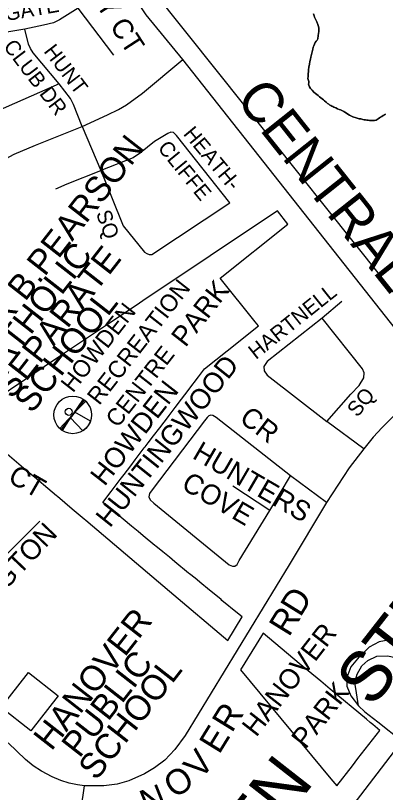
# Model space of a CAD drawing. Extents: x 586326 to 623965, y 4819854 to 4857850.
# Drawn here: x 602379 to 602747, y 4841326 to 4842100 of the extents above; entities that cross this region are included whole.
import ezdxf

# ---------------------------------------------------------------- set-up
doc = ezdxf.new("R2010")
doc.units = 0
for name, color, linetype in [('Major Rds and Hwys', 7, 'Continuous'), ('Major Rds Lbls', 7, 'Continuous'), ('Minor Rd Lbls', 7, 'Continuous'), ('Minor Rds', 7, 'Continuous'), ('Park Lbls', 7, 'Continuous'), ('Park Outlines', 7, 'Continuous'), ('Private Rd Lbls', 7, 'Continuous'), ('Private Rds', 7, 'Continuous'), ('Proposed Secondary Rds', 7, 'Continuous'), ('Rec Lbls', 7, 'Continuous'), ('Rec Syms', 7, 'Continuous'), ('School Syms_Lbls', 7, 'Continuous')]:
    doc.layers.add(name, color=color, linetype=linetype)

msp = doc.modelspace()

# ---------------------------------------------------------------- linework, layer by layer
at = {"layer": 'Major Rds and Hwys'}
for points in [[(602545.35, 4842055.81), (602508.82, 4842100.38), (602489.22, 4842129.92), (602477.32, 4842152.86), (602468.23, 4842172.9), (602458.86, 4842204.48)], [(602798.32, 4841744.13), (602767.52, 4841774.92), (602545.35, 4842055.81)], [(602710.93, 4841307.33), (602764.27, 4841376.84)]]:
    msp.add_lwpolyline(points, dxfattribs=at)
at = {"layer": 'Minor Rds'}
for points in [[(602441.28, 4842107), (602422.57, 4842095.22), (602416.74, 4842092.45), (602406.61, 4842089.83), (602387.98, 4842085.93)], [(602476.68, 4842060.2), (602441.28, 4842107)], [(602387.98, 4842085.93), (602347.69, 4842079.42), (602341.04, 4842079.27), (602333.25, 4842080.12), (602323.74, 4842082.56), (602310.5, 4842087.55)], [(602422.09, 4842031.5), (602396.26, 4842062.51), (602393.6, 4842066.73), (602391.78, 4842071.05), (602387.98, 4842085.93)], [(602422.09, 4842031.5), (602357.84, 4842003.38)], [(602445.2, 4841988.91), (602436.69, 4842010.92), (602433.57, 4842017.09), (602422.09, 4842031.5)], [(602798.32, 4841744.13), (602744.04, 4841689.16), (602735.27, 4841679.54), (602725.95, 4841667.97)], [(602652.74, 4841641.17), (602578.78, 4841699.26), (602575.27, 4841701.27), (602573.38, 4841701.41), (602571.55, 4841700.7), (602569.75, 4841699.24), (602567.11, 4841695.69), (602515.06, 4841627.01), (602512.33, 4841623.35), (602511.7, 4841620.24), (602512.88, 4841617.14), (602516.48, 4841613.68), (602591.84, 4841552.36), (602594.98, 4841550.94), (602597.21, 4841550.99), (602599.68, 4841552.67), (602601.72, 4841556.6), (602632.34, 4841606.67)], [(602725.95, 4841667.97), (602711.34, 4841649.05), (602688.65, 4841614.47)], [(602632.34, 4841606.67), (602652.74, 4841641.17)], [(602688.65, 4841614.47), (602652.74, 4841641.17)], [(602632.34, 4841606.67), (602595.34, 4841630.91)], [(602688.65, 4841614.47), (602651.58, 4841552.23)], [(602402.95, 4841595.84), (602354.38, 4841547.83)], [(602651.58, 4841552.23), (602547.86, 4841382.48), (602537.61, 4841368.29), (602527.44, 4841357.65), (602517.11, 4841350.09), (602507.26, 4841344.1), (602491.65, 4841337.17), (602480.12, 4841334.03), (602466.86, 4841332.24), (602457.08, 4841332.06), (602447.54, 4841332.37)], [(602447.54, 4841332.37), (602440.36, 4841333.37), (602432.25, 4841335.01), (602423.94, 4841337.6), (602415.4, 4841341.25), (602404.61, 4841346.89), (602396.36, 4841352.22), (602388.61, 4841358.6), (602371.36, 4841375.02)], [(602441.02, 4841288.84), (602447.54, 4841332.37)]]:
    msp.add_lwpolyline(points, dxfattribs=at)
at = {"layer": 'Park Outlines'}
for points in [[(602515.2, 4842124.93), (602579.8, 4842043.87), (602769.95, 4841805.27)], [(602747.5, 4842001.31), (602746.5, 4842000.71), (602745.15, 4842000.01), (602743.7, 4841999.16), (602742.4, 4841998.26), (602741.5, 4841997.56), (602740.25, 4841996.56), (602739.3, 4841995.86), (602738.15, 4841995.46), (602736.65, 4841995.16), (602735.05, 4841995.06), (602733.4, 4841995.16), (602731.65, 4841995.16), (602730.1, 4841995.21), (602728.75, 4841995.36), (602727.55, 4841995.56), (602726.1, 4841995.76), (602724.9, 4841996.01), (602723.95, 4841996.36), (602722.85, 4841996.66), (602721.35, 4841996.76), (602720.35, 4841996.86), (602719.3, 4841997.26), (602718.3, 4841997.61), (602717.15, 4841997.96), (602716, 4841998.31), (602714.85, 4841998.66), (602713.65, 4841999.26), (602711.75, 4842000.41), (602710.05, 4842001.41), (602708.55, 4842002.36), (602707.1, 4842003.21), (602705.85, 4842003.96), (602704.15, 4842004.86), (602702.5, 4842005.61), (602701.3, 4842006.06), (602699.75, 4842006.66), (602697.85, 4842007.51), (602696.15, 4842008.26), (602694.95, 4842008.81), (602694, 4842009.26), (602692.95, 4842009.86), (602692, 4842010.46), (602691.05, 4842011.16), (602689.8, 4842012.06), (602688.25, 4842013.26), (602686.75, 4842014.46), (602685.55, 4842015.46), (602684.35, 4842016.56), (602683.05, 4842017.66), (602681.85, 4842018.76), (602680.55, 4842019.76), (602679.05, 4842020.86), (602677.7, 4842021.96), (602676.05, 4842023.26), (602674.3, 4842025.11), (602672.85, 4842026.96), (602671.75, 4842028.71), (602671.1, 4842030.11), (602670.85, 4842031.16), (602670.95, 4842032.46), (602670.95, 4842034.01), (602670.4, 4842035.91), (602670.25, 4842036.96), (602670.35, 4842038.76), (602670.45, 4842040.51), (602670.5, 4842041.81), (602670.6, 4842043.46), (602670.85, 4842045.46), (602671.25, 4842048.01), (602671.75, 4842051.26), (602672.1, 4842053.76), (602672.6, 4842055.96), (602673.15, 4842058.26), (602673.8, 4842060.76), (602674.4, 4842063.46), (602675, 4842065.96), (602675.55, 4842067.96), (602676.1, 4842069.51), (602676.6, 4842070.91), (602677.5, 4842072.56), (602678.55, 4842074.06), (602679.35, 4842075.16), (602679.95, 4842076.36), (602680.55, 4842079.86), (602681, 4842083.56), (602681.05, 4842085.81), (602681.05, 4842087.06), (602680.85, 4842088.61), (602680.2, 4842090.51), (602679, 4842093.26), (602678.1, 4842095.16), (602677.25, 4842096.66), (602676.85, 4842097.91), (602676.5, 4842099.36), (602675.75, 4842101.16)], [(602675.75, 4842101.16), (602676.5, 4842099.36), (602676.85, 4842097.91), (602677.25, 4842096.66), (602678.1, 4842095.16), (602679, 4842093.26), (602680.2, 4842090.51), (602680.85, 4842088.61), (602681.05, 4842087.06), (602681.05, 4842085.81), (602681, 4842083.56), (602680.55, 4842079.86), (602679.95, 4842076.36), (602679.35, 4842075.16), (602678.55, 4842074.06), (602677.5, 4842072.56), (602676.6, 4842070.91), (602676.1, 4842069.51), (602675.55, 4842067.96), (602675, 4842065.96), (602674.4, 4842063.46), (602673.8, 4842060.76), (602673.15, 4842058.26), (602672.6, 4842055.96), (602672.1, 4842053.76), (602671.75, 4842051.26), (602671.25, 4842048.01), (602670.85, 4842045.46), (602670.6, 4842043.46), (602670.5, 4842041.81), (602670.45, 4842040.51), (602670.35, 4842038.76), (602670.25, 4842036.96), (602670.4, 4842035.91), (602670.95, 4842034.01), (602670.95, 4842032.46), (602670.85, 4842031.16), (602671.1, 4842030.11), (602671.75, 4842028.71), (602672.85, 4842026.96), (602674.3, 4842025.11), (602676.05, 4842023.26), (602677.7, 4842021.96), (602679.05, 4842020.86), (602680.55, 4842019.76), (602681.85, 4842018.76), (602683.05, 4842017.66), (602684.35, 4842016.56), (602685.55, 4842015.46), (602686.75, 4842014.46), (602688.25, 4842013.26), (602689.8, 4842012.06), (602691.05, 4842011.16), (602692, 4842010.46), (602692.95, 4842009.86), (602694, 4842009.26), (602694.95, 4842008.81), (602696.15, 4842008.26), (602697.85, 4842007.51), (602699.75, 4842006.66), (602701.3, 4842006.06), (602702.5, 4842005.61), (602704.15, 4842004.86), (602705.85, 4842003.96), (602707.1, 4842003.21), (602708.55, 4842002.36), (602710.05, 4842001.41), (602711.75, 4842000.41), (602713.65, 4841999.26), (602714.85, 4841998.66), (602716, 4841998.31), (602717.15, 4841997.96), (602718.3, 4841997.61), (602719.3, 4841997.26), (602720.35, 4841996.86), (602721.35, 4841996.76), (602722.85, 4841996.66), (602723.95, 4841996.36), (602724.9, 4841996.01), (602726.1, 4841995.76), (602727.55, 4841995.56), (602728.75, 4841995.36), (602730.1, 4841995.21), (602731.65, 4841995.16), (602733.4, 4841995.16), (602735.05, 4841995.06), (602736.65, 4841995.16), (602738.15, 4841995.46), (602739.3, 4841995.86), (602740.25, 4841996.56), (602741.5, 4841997.56), (602742.4, 4841998.26), (602743.7, 4841999.16), (602745.15, 4842000.01), (602746.5, 4842000.71), (602747.5, 4842001.31)], [(602370.42, 4841663.03), (602389.18, 4841647.17), (602399.59, 4841638.36), (602406.57, 4841632.46), (602419.62, 4841621.42), (602420.55, 4841620.64), (602435.12, 4841608.32), (602447.04, 4841598.24), (602448.83, 4841596.72), (602532.17, 4841526.24), (602590.33, 4841477.05), (602604.65, 4841500.44), (602599.96, 4841504.29), (602584.46, 4841517.01), (602583.56, 4841517.75), (602570, 4841528.88), (602564.33, 4841533.53), (602557.72, 4841538.95), (602552.24, 4841543.45), (602551.3, 4841544.22), (602537.53, 4841555.52), (602532.13, 4841559.95), (602525.44, 4841565.45), (602518.68, 4841570.99), (602517.72, 4841571.78), (602506.11, 4841581.31), (602501.01, 4841585.49), (602494.44, 4841590.88), (602486.1, 4841597.72), (602472.68, 4841608.73), (602469.8, 4841611.1), (602465.68, 4841614.48), (602473.96, 4841625.35), (602483.11, 4841637.37), (602487.02, 4841642.5), (602493.51, 4841651.01), (602497.99, 4841656.9), (602507.11, 4841668.87), (602507.8, 4841669.77), (602511.06, 4841674.05), (602516.34, 4841680.99), (602522.43, 4841688.98), (602531.06, 4841700.3), (602531.79, 4841701.26), (602537.72, 4841709.04), (602544.08, 4841717.39), (602550.66, 4841726.04), (602551.41, 4841727.01), (602561.03, 4841739.64), (602567.17, 4841747.7), (602589.53, 4841765.51), (602620.81, 4841790.43), (602617.69, 4841794.34), (602582.82, 4841838.1), (602650.31, 4841891.84), (602639.86, 4841904.95), (602505.6, 4841815.27), (602498.96, 4841810.84), (602471.54, 4841792.54), (602423.44, 4841760.44), (602356.07, 4841715.48)]]:
    msp.add_lwpolyline(points, dxfattribs=at)
msp.add_lwpolyline([(602625.41, 4841484.16), (602603.14, 4841447.78), (602692.99, 4841339.3), (602698.97, 4841332.09), (602714.63, 4841352.31), (602720.06, 4841359.32), (602741.84, 4841387.45), (602734.81, 4841393.29), (602732.3, 4841395.38), (602728.43, 4841398.59), (602692.32, 4841428.58), (602687.63, 4841432.48), (602682.94, 4841436.37), (602661.55, 4841454.14)], close=True, dxfattribs=at)
at = {"layer": 'Private Rds'}
for points in [[(602445.2, 4841988.91), (602463.94, 4841945.21)], [(602474.38, 4841918.94), (602485.91, 4841890.03), (602507.44, 4841863.7), (602509.54, 4841862.41), (602512.11, 4841861.59), (602514.52, 4841861.62), (602592.28, 4841913.16), (602539.27, 4841980.2), (602536.27, 4841982.91), (602533.48, 4841983.3), (602530.5, 4841982.2), (602517.43, 4841974.04), (602503.16, 4841962.79), (602495.88, 4841957.89), (602463.94, 4841945.21)], [(602419.04, 4841926.96), (602430.34, 4841931.93), (602463.94, 4841945.21)], [(602463.94, 4841945.21), (602474.38, 4841918.94)], [(602703.86, 4841814.81), (602684.3, 4841798.19)], [(602684.3, 4841798.19), (602629.66, 4841754.98), (602626.24, 4841750.04), (602626.53, 4841745.68), (602629.53, 4841741.17), (602689.12, 4841695.26)], [(602689.12, 4841695.26), (602712.97, 4841722.24), (602721.11, 4841731.14), (602726.06, 4841738.74), (602726.26, 4841743.79), (602724.74, 4841747.66), (602684.3, 4841798.19)], [(602725.95, 4841667.97), (602689.12, 4841695.26)], [(602924.85, 4841584.93), (602835.81, 4841502.6), (602825.16, 4841495.46), (602810.97, 4841490.28), (602796.88, 4841486.06), (602783.99, 4841483.37), (602771.29, 4841480.92), (602759.05, 4841479.06), (602741.13, 4841475.61), (602731.27, 4841470.3), (602721.34, 4841460.85), (602712.91, 4841450.86), (602708.89, 4841440.04), (602709.11, 4841431.38), (602713.12, 4841421.9), (602720.66, 4841412.05)], [(602720.66, 4841412.05), (602718.6, 4841424.84), (602717.07, 4841435.08), (602719.12, 4841443.39), (602723.83, 4841451.85), (602729.78, 4841457.03), (602738.91, 4841461.4), (602749.84, 4841461.58), (602760.29, 4841459.53), (602766.58, 4841455.4), (602771.49, 4841449.51), (602776.39, 4841437.91), (602777.76, 4841427.48), (602778.09, 4841418.97), (602776.43, 4841407.1), (602769.09, 4841383.09)], [(602720.66, 4841412.05), (602726.78, 4841406.08), (602739.86, 4841396.02), (602764.27, 4841376.84)]]:
    msp.add_lwpolyline(points, dxfattribs=at)
at = {"layer": 'Proposed Secondary Rds'}
for points in [[(602445.2, 4841988.91), (602470.51, 4842000.57), (602481.35, 4842005.92), (602489.33, 4842010.64), (602505.37, 4842022.17), (602545.35, 4842055.81)], [(602292.56, 4841884.12), (602299.67, 4841895.13), (602308.46, 4841906.58), (602318.97, 4841918.66), (602326.83, 4841926.57), (602335.85, 4841934.79), (602346.59, 4841942.88), (602361.24, 4841952.8), (602377.49, 4841961.32), (602398.5, 4841970.33), (602445.2, 4841988.91)]]:
    msp.add_lwpolyline(points, dxfattribs=at)
at = {"layer": 'Rec Syms'}
for p, q in [((602447.28, 4841716.54), (602424.22, 4841687.01)), ((602424.22, 4841687.01), (602433.52, 4841698.91))]:
    msp.add_line(p, q, dxfattribs=at)
msp.add_lwpolyline([(602435.66, 4841701.79), (602422.93, 4841688.11), (602424.22, 4841687.01), (602425.54, 4841686.07), (602433.52, 4841698.91), (602445.78, 4841685.95), (602446.46, 4841686.39), (602447.37, 4841687.07), (602447.91, 4841687.52), (602447.99, 4841687.61), (602448.32, 4841687.88), (602449.14, 4841688.66), (602449.82, 4841689.39), (602450.51, 4841690.24), (602451.04, 4841690.95), (602451.56, 4841691.76), (602451.83, 4841692.16), (602452.17, 4841692.75), (602452.56, 4841693.49), (602452.8, 4841694.04), (602453.46, 4841695.58), (602437.71, 4841704.42), (602448.66, 4841715.37), (602447.28, 4841716.54), (602446.04, 4841717.42)], close=True, dxfattribs=at)
for centre, radius in [((602435.75, 4841701.77), 18.74), ((602431.8, 4841704.81), 3.5)]:
    msp.add_circle(centre, radius, dxfattribs=at)
at = {"layer": 'School Syms_Lbls'}
msp.add_lwpolyline([(602364.37, 4841410.14), (602391.64, 4841445.04), (602421.25, 4841421.9), (602393.98, 4841387.01)], close=True, dxfattribs=at)

# ---------------------------------------------------------------- texts
at = {"layer": 'Major Rds Lbls'}
for s, height, rotation, p in [('CENTRAL', 40.002, 308.46788, (602597.27, 4842016.27)), ('QUEEN     STREET EAST', 49.998, 51.9906, (602530.62, 4841148.36))]:
    msp.add_text(s, height=height, rotation=rotation, dxfattribs=at).set_placement(p)
at = {"layer": 'Minor Rd Lbls'}
for s, height, rotation, p in [('HALEY CT', 19.998, 302.90526, (602420.48, 4842169.1)), ('HILLGATE', 15, 10.008, (602327.61, 4842086.63)), ('CLUB DR', 15, 307.30397, (602366.03, 4842068.63)), ('HUNT', 15, 307.30397, (602406.17, 4842063.79)), ('HUNTINGWOOD', 19.998, 51.43476, (602472.77, 4841588.5)), ('CR', 19.998, 322.80412, (602600.78, 4841695.83)), ('HUNTERS', 19.998, 329.74358, (602553.97, 4841659.06)), ('CT', 19.998, 329.84847, (602369.96, 4841635.87)), ('COVE', 19.998, 329.74358, (602542.82, 4841628.78)), ('HUNTINGTON', 19.998, 46.45814, (602299, 4841453.23)), ('D', 25, 58.29859, (602662.63, 4841499.46)), ('R', 25, 58.29859, (602651.22, 4841479.77)), ('R', 25, 58.29859, (602594.43, 4841384.19)), ('E', 25, 58.29859, (602581.69, 4841362.81)), ('V', 25, 49.99505, (602563.31, 4841337.69)), ('O', 25, 34.38036, (602537.45, 4841318.93)), ('N', 25, 21.80143, (602509.07, 4841302.66))]:
    msp.add_text(s, height=height, rotation=rotation, dxfattribs=at).set_placement(p)
at = {"layer": 'Park Lbls'}
for s, p in [('PARK', (602548.15, 4841768.22)), ('HOWDEN', (602467.51, 4841629.8)), ('HANOVER', (602618.65, 4841379.98)), ('PARK', (602667.82, 4841368.05))]:
    msp.add_text(s, height=19.992, rotation=52.00002, dxfattribs=at).set_placement(p)
at = {"layer": 'Private Rd Lbls'}
for s, rotation, p in [('HEATH-', 309.7531, (602545.26, 4841981.38)), ('CLIFFE', 309.31911, (602519.74, 4841967.33)), ('SQ', 289.65428, (602458.74, 4841902.77)), ('HARTNELL', 38.55663, (602618.32, 4841756.37)), ('SQ', 50.77888, (602719.49, 4841698.65))]:
    msp.add_text(s, height=15, rotation=rotation, dxfattribs=at).set_placement(p)
at = {"layer": 'Rec Lbls'}
for s, height, p in [(' RECREATION', 17.0153, (602458.28, 4841705.51)), ('HOWDEN', 17.015, (602435.93, 4841722.97)), ('CENTRE', 17.015, (602480.63, 4841688.05))]:
    msp.add_text(s, height=height, rotation=52.00002, dxfattribs=at).set_placement(p)
at = {"layer": 'School Syms_Lbls'}
for s, p in [('LESTER B.PEARSON', (602302.56, 4841704.15)), ('CATHOLIC', (602352.47, 4841727.83)), ('SEPARATE', (602375.49, 4841716.63)), ('SCHOOL', (602395.15, 4841702.23)), ('HANOVER', (602414.49, 4841366.12)), ('PUBLIC', (602442.43, 4841359.07)), ('SCHOOL', (602459.21, 4841336.47))]:
    msp.add_text(s, height=25, rotation=52.00002, dxfattribs=at).set_placement(p)

doc.saveas('drawing.dxf')
